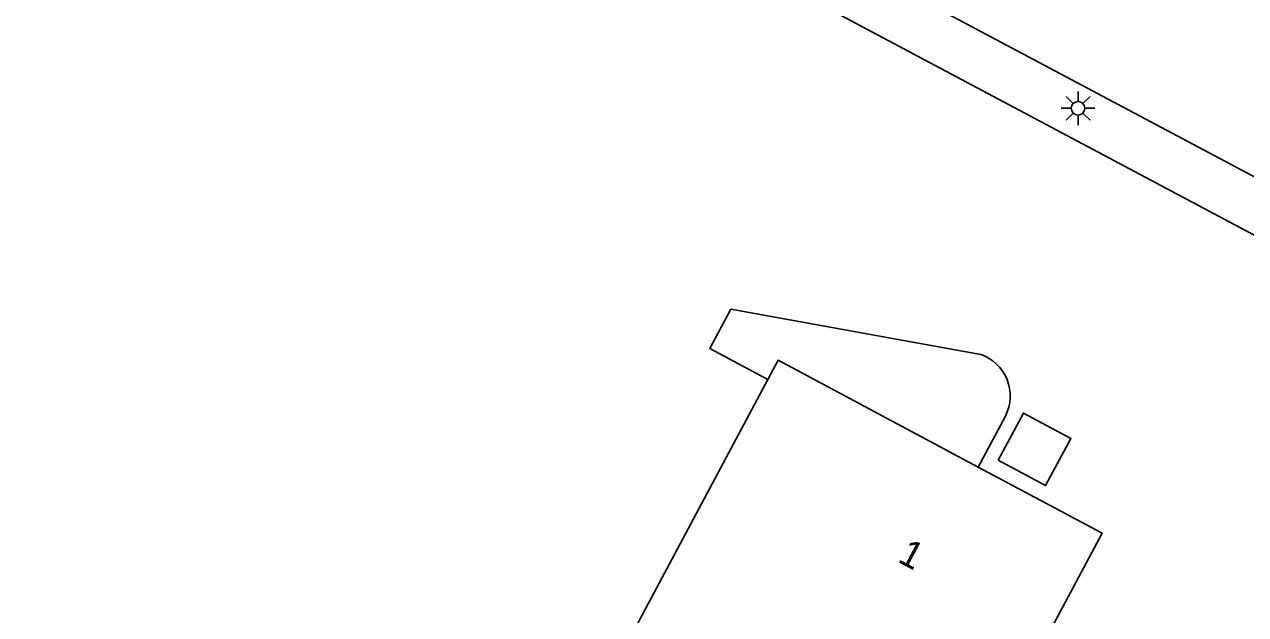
# Model space of a CAD drawing. Extents: x 136000 to 138005, y 398500 to 400500.
# Drawn here: x 136382.32 to 136427.55, y 398795.34 to 398817.19 of the extents above; entities that cross this region are included whole.
import ezdxf

# ---------------------------------------------------------------- set-up
doc = ezdxf.new("R2010")
doc.units = 0
for name, color, linetype in [('gg-afsc-hekwerk', 7, 'Continuous'), ('gg-anno-huisnummerreeks BGT', 7, 'Continuous'), ('gg-bbg-hoofdgebouw', 7, 'Continuous'), ('gg-bbg-overig bouwwerk', 7, 'Continuous'), ('gg-knt-trap', 7, 'Continuous'), ('gg-knt-verharding', 7, 'Continuous'), ('gt-symb-lichtmast', 7, 'Continuous')]:
    doc.layers.add(name, color=color, linetype=linetype)

# ---------------------------------------------------------------- blocks, each defined once
blk = doc.blocks.new('gt0-LMAST')
at = {"layer": 'gt-symb-lichtmast'}
for p, q in [((-0.005, 0.246), (-0.005, 0.621)), ((-0.182, 0.173), (-0.447, 0.438)), ((0.172, 0.173), (0.437, 0.438)), ((-0.255, -0.004), (-0.63, -0.004)), ((-0.182, -0.181), (-0.447, -0.446)), ((-0.005, -0.254), (-0.005, -0.629)), ((0.437, -0.446), (0.172, -0.181)), ((0.245, -0.004), (0.62, -0.004))]:
    blk.add_line(p, q, dxfattribs=at)
blk.add_circle((-0.005, -0.004), 0.25, dxfattribs=at)

msp = doc.modelspace()

# ---------------------------------------------------------------- linework, layer by layer
at = {"layer": 'gg-afsc-hekwerk'}
msp.add_lwpolyline([(136316.33, 398868.373), (136332.756, 398859.951), (136477.558, 398782.972)], dxfattribs=at)
at = {"layer": 'gg-bbg-hoofdgebouw'}
for points in [[(136284.819, 398763.702), (136304.292, 398800.289), (136303.48, 398800.721), (136303.001, 398799.821), (136299.911, 398801.465), (136304.434, 398809.967), (136307.524, 398808.323), (136306.35, 398806.116), (136307.162, 398805.684), (136317.521, 398825.149), (136395.682, 398783.554), (136397.208, 398786.412), (136399.725, 398785.073), (136409.851, 398804.039)], [(136417.643, 398800.799), (136410.231, 398804.751), (136409.851, 398804.039)], [(136417.643, 398800.799), (136422.23, 398798.35), (136411.728, 398778.678), (136414.251, 398777.331), (136412.73, 398774.482), (136490.966, 398732.847), (136452.405, 398660.387), (136432.472, 398670.994), (136430.715, 398667.693), (136405.82, 398680.94), (136407.577, 398684.242), (136393.32, 398691.828), (136386.579, 398679.16), (136386.199, 398679.362), (136386.34, 398679.627), (136362.063, 398692.544), (136361.922, 398692.279), (136361.542, 398692.481), (136368.278, 398705.152), (136358.609, 398710.292), (136356.849, 398706.981), (136336.893, 398717.589), (136338.653, 398720.9), (136278.934, 398752.644)]]:
    msp.add_lwpolyline(points, dxfattribs=at)
at = {"layer": 'gg-bbg-overig bouwwerk'}
msp.add_lwpolyline([(136418.388, 398801.048), (136420.143, 398800.11), (136421.076, 398801.857), (136419.32, 398802.794), (136418.388, 398801.048)], dxfattribs=at)
at = {"layer": 'gg-knt-trap'}
msp.add_line((136418.651, 398802.687), (136417.643, 398800.799), dxfattribs=at)
msp.add_lwpolyline([(136409.851, 398804.039), (136407.707, 398805.183), (136408.488, 398806.648), (136417.737, 398804.971)], dxfattribs=at)
msp.add_arc((136417.2, 398803.431), 1.631, 332.8492, 70.7709, dxfattribs=at)
at = {"layer": 'gg-knt-verharding'}
msp.add_line((136321.51, 398868.116), (136478.451, 398784.652), dxfattribs=at)

# ---------------------------------------------------------------- block references
at = {"layer": 'gt-symb-lichtmast'}
msp.add_blockref('gt0-LMAST', (136421.349, 398814.085), dxfattribs=at)

# ---------------------------------------------------------------- texts
at = {"layer": 'gg-anno-huisnummerreeks BGT'}
msp.add_text('1', height=1, rotation=331.9, dxfattribs=at).set_placement((136414.624, 398797.309))

doc.saveas('drawing.dxf')
